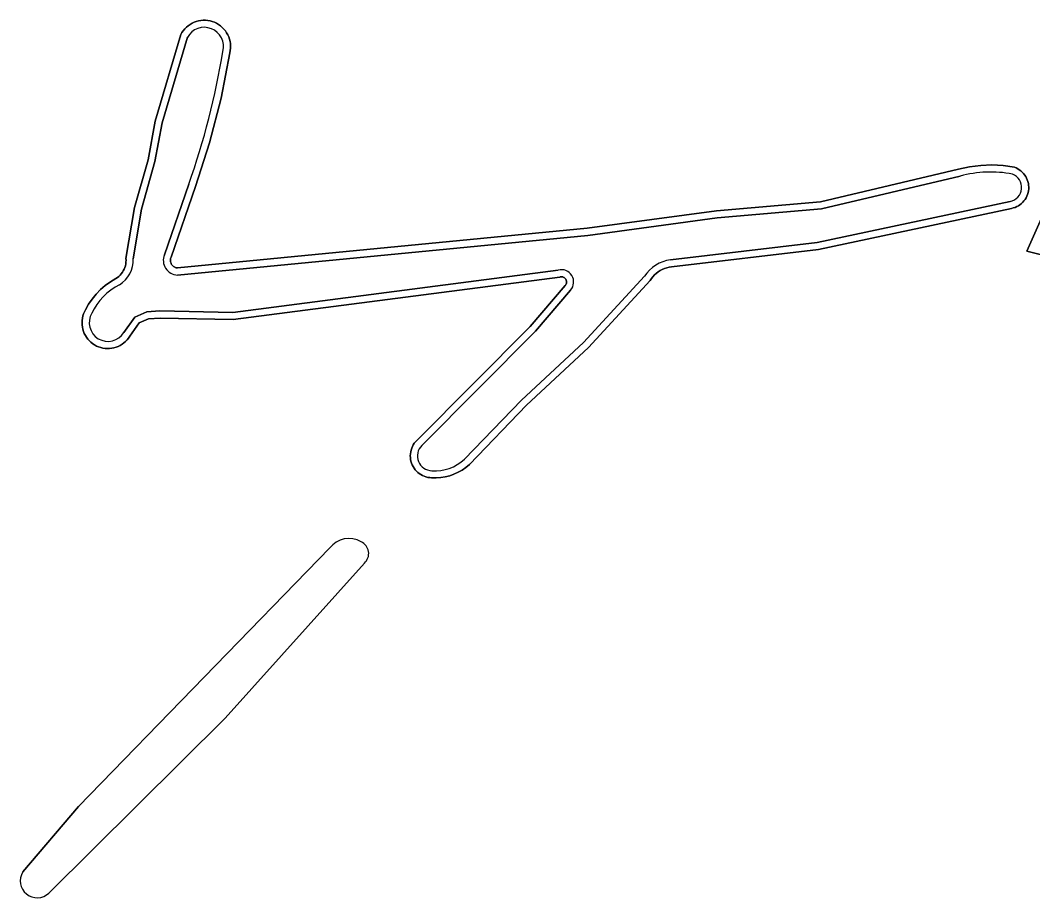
# Model space of a CAD drawing. Extents: x 158132 to 159664, y 385256 to 387218.
# Drawn here: x 158657.4 to 158709.7, y 386403.2 to 386448.6 of the extents above; entities that cross this region are included whole.
import ezdxf

# ---------------------------------------------------------------- set-up
doc = ezdxf.new("R2010")
doc.units = 0
for name, color, linetype in [('IMGEO_Gemengd_bos', 7, 'Continuous'), ('IMGEO_Oever', 7, 'Continuous'), ('IMGEO_Waterloop', 7, 'Continuous')]:
    doc.layers.add(name, color=color, linetype=linetype)

msp = doc.modelspace()

# ---------------------------------------------------------------- linework, layer by layer
at = {"layer": 'IMGEO_Gemengd_bos'}
for points in [[(158663.536, 386432.937), (158663.042, 386432.234), (158662.977, 386432.139), (158662.904, 386432.049), (158662.824, 386431.966), (158662.737, 386431.89), (158662.644, 386431.823), (158662.545, 386431.763), (158662.442, 386431.712), (158662.334, 386431.67), (158662.223, 386431.638), (158662.11, 386431.616), (158661.996, 386431.603), (158661.88, 386431.6), (158661.765, 386431.608), (158661.651, 386431.625), (158661.539, 386431.652), (158661.43, 386431.688), (158661.324, 386431.734), (158661.223, 386431.789), (158661.126, 386431.853), (158661.036, 386431.924), (158660.952, 386432.003), (158660.875, 386432.09), (158660.806, 386432.182), (158660.746, 386432.28), (158660.693, 386432.383), (158660.651, 386432.49), (158660.617, 386432.6), (158660.593, 386432.713), (158660.579, 386432.828), (158660.575, 386432.943), (158660.581, 386433.058), (158660.597, 386433.172), (158660.623, 386433.285), (158660.658, 386433.394), (158660.703, 386433.501), (158660.756, 386433.603), (158660.913, 386433.889), (158661.096, 386434.161), (158661.301, 386434.415), (158661.529, 386434.649), (158661.777, 386434.862), (158662.043, 386435.052), (158662.325, 386435.217), (158662.402, 386435.27), (158662.475, 386435.33), (158662.543, 386435.395), (158662.605, 386435.466), (158662.66, 386435.542), (158662.709, 386435.622), (158662.751, 386435.706), (158662.786, 386435.793), (158662.814, 386435.883), (158662.833, 386435.975), (158662.845, 386436.069), (158662.849, 386436.163), (158662.845, 386436.256), (158663.291, 386438.89), (158663.986, 386441.346), (158664.358, 386443.344), (158665.679, 386447.821), (158665.738, 386447.926), (158665.806, 386448.025), (158665.882, 386448.118), (158665.967, 386448.203), (158666.058, 386448.281), (158666.156, 386448.35), (158666.26, 386448.41), (158666.369, 386448.462), (158666.482, 386448.503), (158666.598, 386448.534), (158666.716, 386448.555), (158666.836, 386448.565), (158666.956, 386448.565), (158667.075, 386448.554), (158667.193, 386448.533), (158667.309, 386448.501), (158667.422, 386448.459), (158667.53, 386448.408), (158667.634, 386448.347), (158667.732, 386448.277), (158667.823, 386448.199), (158667.907, 386448.113), (158667.983, 386448.02), (158668.05, 386447.921), (158668.109, 386447.816), (158668.158, 386447.706), (158668.197, 386447.593), (158668.226, 386447.476), (158668.245, 386447.357), (158668.253, 386447.238), (158668.25, 386447.118), (158668.237, 386446.998), (158668.214, 386446.88), (158667.759, 386444.544), (158667.167, 386442.239), (158666.441, 386439.972), (158665.174, 386436.323), (158665.162, 386436.289), (158665.152, 386436.255), (158665.146, 386436.22), (158665.143, 386436.184), (158665.143, 386436.149), (158665.146, 386436.113), (158665.152, 386436.078), (158665.161, 386436.043), (158665.174, 386436.01), (158665.189, 386435.978), (158665.207, 386435.947), (158665.228, 386435.918), (158665.251, 386435.891), (158665.277, 386435.866), (158665.304, 386435.844), (158665.334, 386435.824), (158665.365, 386435.807), (158665.398, 386435.792), (158665.432, 386435.781), (158665.467, 386435.773), (158665.502, 386435.767), (158686.684, 386437.815), (158693.368, 386438.714), (158698.749, 386439.179), (158705.882, 386440.867), (158706.45, 386440.994), (158707.028, 386441.068), (158707.611, 386441.088), (158708.192, 386441.056), (158708.769, 386440.97), (158708.858, 386440.935), (158708.944, 386440.892), (158709.026, 386440.841), (158709.104, 386440.784), (158709.176, 386440.72), (158709.242, 386440.65), (158709.302, 386440.575), (158709.355, 386440.495), (158709.401, 386440.41), (158709.439, 386440.322), (158709.469, 386440.231), (158709.492, 386440.137), (158709.506, 386440.042), (158709.512, 386439.946), (158709.509, 386439.85), (158709.499, 386439.754), (158709.479, 386439.66), (158709.452, 386439.567), (158709.417, 386439.478), (158709.374, 386439.392), (158709.324, 386439.31), (158709.266, 386439.232), (158709.203, 386439.16), (158709.133, 386439.094), (158709.058, 386439.034), (158708.978, 386438.981), (158708.893, 386438.935), (158708.805, 386438.896), (158708.714, 386438.866), (158708.62, 386438.843), (158698.637, 386436.717), (158691.04, 386435.817), (158690.919, 386435.799), (158690.8, 386435.771), (158690.683, 386435.733), (158690.57, 386435.686), (158690.462, 386435.628), (158690.358, 386435.562), (158690.261, 386435.487), (158690.171, 386435.404), (158690.088, 386435.314), (158690.013, 386435.217), (158689.946, 386435.114), (158686.753, 386431.658), (158683.554, 386428.678), (158680.597, 386425.617), (158680.417, 386425.464), (158680.223, 386425.327), (158680.018, 386425.209), (158679.802, 386425.11), (158679.579, 386425.031), (158679.349, 386424.972), (158679.115, 386424.935), (158678.879, 386424.919), (158678.642, 386424.924), (158678.545, 386424.931), (158678.448, 386424.946), (158678.354, 386424.97), (158678.261, 386425.001), (158678.172, 386425.041), (158678.087, 386425.088), (158678.006, 386425.142), (158677.93, 386425.203), (158677.859, 386425.27), (158677.795, 386425.343), (158677.737, 386425.422), (158677.686, 386425.505), (158677.642, 386425.592), (158677.606, 386425.683), (158677.579, 386425.776), (158677.559, 386425.871), (158677.547, 386425.968), (158677.544, 386426.066), (158677.55, 386426.163), (158677.564, 386426.26), (158677.586, 386426.354), (158677.616, 386426.447), (158677.654, 386426.537), (158677.7, 386426.623), (158677.752, 386426.705), (158677.812, 386426.782), (158677.879, 386426.853), (158683.748, 386432.74), (158685.552, 386434.859), (158685.567, 386434.877), (158685.581, 386434.897), (158685.592, 386434.918), (158685.602, 386434.939), (158685.61, 386434.961), (158685.616, 386434.984), (158685.62, 386435.008), (158685.621, 386435.031), (158685.621, 386435.055), (158685.619, 386435.078), (158685.615, 386435.102), (158685.608, 386435.124), (158685.6, 386435.146), (158685.59, 386435.168), (158685.578, 386435.188), (158685.564, 386435.207), (158685.549, 386435.225), (158685.532, 386435.242), (158685.513, 386435.257), (158685.494, 386435.27), (158685.473, 386435.282), (158685.452, 386435.292), (158685.43, 386435.3), (158685.407, 386435.305), (158685.383, 386435.309), (158685.36, 386435.311), (158685.336, 386435.311), (158685.313, 386435.309), (158685.289, 386435.305), (158685.267, 386435.298), (158668.394, 386433.097), (158664.605, 386433.18), (158664.006, 386433.142)], [(158709.417, 386436.641), (158710.975, 386440.162), (158727.316, 386435.461), (158727.626, 386435.372), (158727.191, 386432.181), (158726.641, 386432.319)]]:
    msp.add_lwpolyline(points, close=True, dxfattribs=at)
for points in [[(158657.508, 386404.556), (158660.386, 386407.935), (158673.379, 386421.298)], [(158675.172, 386420.515), (158667.969, 386412.505), (158658.861, 386403.468)]]:
    msp.add_lwpolyline(points, dxfattribs=at)
for centre, radius, start, end in [((158674.368, 386420.539), 1.247, 59.6183, 142.525), ((158674.728, 386421.009), 0.664, 311.9567, 65.919), ((158658.257, 386404.102), 0.876, 148.7388, 313.653)]:
    msp.add_arc(centre, radius, start, end, dxfattribs=at)
at = {"layer": 'IMGEO_Oever'}
for points in [[(158664.605, 386433.18), (158668.394, 386433.097), (158685.267, 386435.298), (158685.289, 386435.305), (158685.313, 386435.309), (158685.336, 386435.311), (158685.36, 386435.311), (158685.383, 386435.309), (158685.407, 386435.305), (158685.43, 386435.3), (158685.452, 386435.292), (158685.473, 386435.282), (158685.494, 386435.27), (158685.513, 386435.257), (158685.532, 386435.242), (158685.549, 386435.225), (158685.564, 386435.207), (158685.578, 386435.188), (158685.59, 386435.168), (158685.6, 386435.146), (158685.608, 386435.124), (158685.615, 386435.102), (158685.619, 386435.078), (158685.621, 386435.055), (158685.621, 386435.031), (158685.62, 386435.008), (158685.616, 386434.984), (158685.61, 386434.961), (158685.602, 386434.939), (158685.592, 386434.918), (158685.581, 386434.897), (158685.567, 386434.877), (158685.552, 386434.859), (158683.748, 386432.74), (158677.879, 386426.853), (158677.812, 386426.782), (158677.752, 386426.705), (158677.7, 386426.623), (158677.654, 386426.537), (158677.616, 386426.447), (158677.586, 386426.354), (158677.564, 386426.26), (158677.55, 386426.163), (158677.544, 386426.066), (158677.547, 386425.968), (158677.559, 386425.871), (158677.579, 386425.776), (158677.606, 386425.683), (158677.642, 386425.592), (158677.686, 386425.505), (158677.737, 386425.422), (158677.795, 386425.343), (158677.859, 386425.27), (158677.93, 386425.203), (158678.006, 386425.142), (158678.087, 386425.088), (158678.172, 386425.041), (158678.261, 386425.001), (158678.354, 386424.97), (158678.448, 386424.946), (158678.545, 386424.931), (158678.642, 386424.924), (158678.879, 386424.919), (158679.115, 386424.935), (158679.349, 386424.972), (158679.579, 386425.031), (158679.802, 386425.11), (158680.018, 386425.209), (158680.223, 386425.327), (158680.417, 386425.464), (158680.597, 386425.617), (158683.554, 386428.678), (158686.753, 386431.658), (158689.946, 386435.114), (158690.013, 386435.217), (158690.088, 386435.314), (158690.171, 386435.404), (158690.261, 386435.487), (158690.358, 386435.562), (158690.462, 386435.628), (158690.57, 386435.686), (158690.683, 386435.733), (158690.8, 386435.771), (158690.919, 386435.799), (158691.04, 386435.817), (158698.637, 386436.717), (158708.62, 386438.843), (158708.714, 386438.866), (158708.805, 386438.896), (158708.893, 386438.935), (158708.978, 386438.981), (158709.058, 386439.034), (158709.133, 386439.094), (158709.203, 386439.16), (158709.266, 386439.232), (158709.324, 386439.31), (158709.374, 386439.392), (158709.417, 386439.478), (158709.452, 386439.567), (158709.479, 386439.66), (158709.499, 386439.754), (158709.509, 386439.85), (158709.512, 386439.946), (158709.506, 386440.042), (158709.492, 386440.137), (158709.469, 386440.231), (158709.439, 386440.322), (158709.401, 386440.41), (158709.355, 386440.495), (158709.302, 386440.575), (158709.242, 386440.65), (158709.176, 386440.72), (158709.104, 386440.784), (158709.026, 386440.841), (158708.944, 386440.892), (158708.858, 386440.935), (158708.769, 386440.97), (158708.192, 386441.056), (158707.611, 386441.088), (158707.028, 386441.068), (158706.45, 386440.994), (158705.882, 386440.867), (158698.749, 386439.179), (158693.368, 386438.714), (158686.684, 386437.815), (158665.502, 386435.767), (158665.467, 386435.773), (158665.432, 386435.781), (158665.398, 386435.792), (158665.365, 386435.807), (158665.334, 386435.824), (158665.304, 386435.844), (158665.277, 386435.866), (158665.251, 386435.891), (158665.228, 386435.918), (158665.207, 386435.947), (158665.189, 386435.978), (158665.174, 386436.01), (158665.161, 386436.043), (158665.152, 386436.078), (158665.146, 386436.113), (158665.143, 386436.149), (158665.143, 386436.184), (158665.146, 386436.22), (158665.152, 386436.255), (158665.162, 386436.289), (158665.174, 386436.323), (158666.441, 386439.972), (158667.167, 386442.239), (158667.759, 386444.544), (158668.214, 386446.88), (158668.237, 386446.998), (158668.25, 386447.118), (158668.253, 386447.238), (158668.245, 386447.357), (158668.226, 386447.476), (158668.197, 386447.593), (158668.158, 386447.706), (158668.109, 386447.816), (158668.05, 386447.921), (158667.983, 386448.02), (158667.907, 386448.113), (158667.823, 386448.199), (158667.732, 386448.277), (158667.634, 386448.347), (158667.53, 386448.408), (158667.422, 386448.459), (158667.309, 386448.501), (158667.193, 386448.533), (158667.075, 386448.554), (158666.956, 386448.565), (158666.836, 386448.565), (158666.716, 386448.555), (158666.598, 386448.534), (158666.482, 386448.503), (158666.369, 386448.462), (158666.26, 386448.41), (158666.156, 386448.35), (158666.058, 386448.281), (158665.967, 386448.203), (158665.882, 386448.118), (158665.806, 386448.025), (158665.738, 386447.926), (158665.679, 386447.821), (158664.358, 386443.344), (158663.986, 386441.346), (158663.291, 386438.89), (158662.845, 386436.256), (158662.849, 386436.163), (158662.845, 386436.069), (158662.833, 386435.975), (158662.814, 386435.883), (158662.786, 386435.793), (158662.751, 386435.706), (158662.709, 386435.622), (158662.66, 386435.542), (158662.605, 386435.466), (158662.543, 386435.395), (158662.475, 386435.33), (158662.402, 386435.27), (158662.325, 386435.217), (158662.043, 386435.052), (158661.777, 386434.862), (158661.529, 386434.649), (158661.301, 386434.415), (158661.096, 386434.161), (158660.913, 386433.889), (158660.756, 386433.603), (158660.703, 386433.501), (158660.658, 386433.394), (158660.623, 386433.285), (158660.597, 386433.172), (158660.581, 386433.058), (158660.575, 386432.943), (158660.579, 386432.828), (158660.593, 386432.713), (158660.617, 386432.6), (158660.651, 386432.49), (158660.693, 386432.383), (158660.746, 386432.28), (158660.806, 386432.182), (158660.875, 386432.09), (158660.952, 386432.003), (158661.036, 386431.924), (158661.126, 386431.853), (158661.223, 386431.789), (158661.324, 386431.734), (158661.43, 386431.688), (158661.539, 386431.652), (158661.651, 386431.625), (158661.765, 386431.608), (158661.88, 386431.6), (158661.996, 386431.603), (158662.11, 386431.616), (158662.223, 386431.638), (158662.334, 386431.67), (158662.442, 386431.712), (158662.545, 386431.763), (158662.644, 386431.823), (158662.737, 386431.89), (158662.824, 386431.966), (158662.904, 386432.049), (158662.977, 386432.139), (158663.042, 386432.234), (158663.536, 386432.937), (158664.006, 386433.142)], [(158709.417, 386436.641), (158726.641, 386432.319), (158727.191, 386432.181), (158727.626, 386435.372), (158727.316, 386435.461), (158710.975, 386440.162)]]:
    msp.add_lwpolyline(points, close=True, dxfattribs=at)
for points in [[(158663.213, 386436.238), (158663.649, 386438.809), (158664.343, 386441.262), (158664.715, 386443.258), (158666.02, 386447.683)], [(158665.507, 386435.4), (158686.726, 386437.451), (158693.408, 386438.35), (158698.807, 386438.816), (158705.972, 386440.512)], [(158666.095, 386440.093), (158664.832, 386436.453)], [(158708.547, 386439.202), (158698.577, 386437.079), (158691, 386436.181)], [(158685.193, 386435.658), (158668.374, 386433.464)], [(158689.652, 386435.335), (158686.493, 386431.917), (158683.297, 386428.939), (158680.341, 386425.879)], [(158678.137, 386426.594), (158684.018, 386432.492), (158685.829, 386434.619)], [(158668.374, 386433.464), (158664.597, 386433.547), (158663.919, 386433.503), (158663.296, 386433.232), (158662.735, 386432.435)]]:
    msp.add_lwpolyline(points, dxfattribs=at)
for centre, radius, start, end in [((158666.892, 386447.205), 0.995, 345.4178, 151.3028), ((158628.329, 386453.436), 40.054, 340.5412, 350.688), ((158707.546, 386434.728), 5.995, 79.1876, 105.2257), ((158708.408, 386439.927), 0.738, 280.859, 69.1176), ((158661.737, 386436.161), 1.478, 301.3461, 2.9853), ((158665.542, 386436.165), 0.766, 157.9456, 267.3763), ((158691.186, 386434.387), 1.803, 95.9259, 148.2986), ((158685.35, 386435.04), 0.638, 318.6696, 104.2742), ((158664.023, 386431.999), 3.273, 117.6138, 154.0869), ((158661.912, 386432.94), 0.966, 149.5884, 328.4637), ((158678.673, 386426.052), 0.762, 134.6535, 268.9797), ((158678.821, 386427.524), 2.24, 265.8594, 312.7389)]:
    msp.add_arc(centre, radius, start, end, dxfattribs=at)
at = {"layer": 'IMGEO_Waterloop'}
for points in [[(158666.02, 386447.683), (158664.715, 386443.258), (158664.343, 386441.262), (158663.649, 386438.809), (158663.213, 386436.238)], [(158705.972, 386440.512), (158698.807, 386438.816), (158693.408, 386438.35), (158686.726, 386437.451), (158665.507, 386435.4)], [(158664.832, 386436.453), (158666.095, 386440.093)], [(158691, 386436.181), (158698.577, 386437.079), (158708.547, 386439.202)], [(158662.735, 386432.435), (158663.296, 386433.232), (158663.919, 386433.503), (158664.597, 386433.547), (158668.374, 386433.464), (158685.193, 386435.658)], [(158680.341, 386425.879), (158683.297, 386428.939), (158686.493, 386431.917), (158689.652, 386435.335)], [(158685.829, 386434.619), (158684.018, 386432.492), (158678.137, 386426.594)], [(158673.379, 386421.298), (158660.386, 386407.935), (158657.508, 386404.556)], [(158658.861, 386403.468), (158667.969, 386412.505), (158675.172, 386420.515)]]:
    msp.add_lwpolyline(points, dxfattribs=at)
for centre, radius, start, end in [((158666.892, 386447.205), 0.995, 345.4178, 151.3028), ((158628.329, 386453.436), 40.054, 340.5412, 350.688), ((158707.546, 386434.728), 5.995, 79.1876, 105.2257), ((158708.408, 386439.927), 0.738, 280.859, 69.1176), ((158661.737, 386436.161), 1.478, 301.3461, 2.9853), ((158665.542, 386436.165), 0.766, 157.9456, 267.3763), ((158691.186, 386434.387), 1.803, 95.9259, 148.2986), ((158685.35, 386435.04), 0.638, 318.6696, 104.2742), ((158664.023, 386431.999), 3.273, 117.6138, 154.0869), ((158661.912, 386432.94), 0.966, 149.5884, 328.4637), ((158678.673, 386426.052), 0.762, 134.6535, 268.9797), ((158678.821, 386427.524), 2.24, 265.8594, 312.7389), ((158674.368, 386420.539), 1.247, 59.6183, 142.525), ((158674.728, 386421.009), 0.664, 311.9567, 65.919), ((158658.257, 386404.102), 0.876, 148.7388, 313.653)]:
    msp.add_arc(centre, radius, start, end, dxfattribs=at)

doc.saveas('drawing.dxf')
